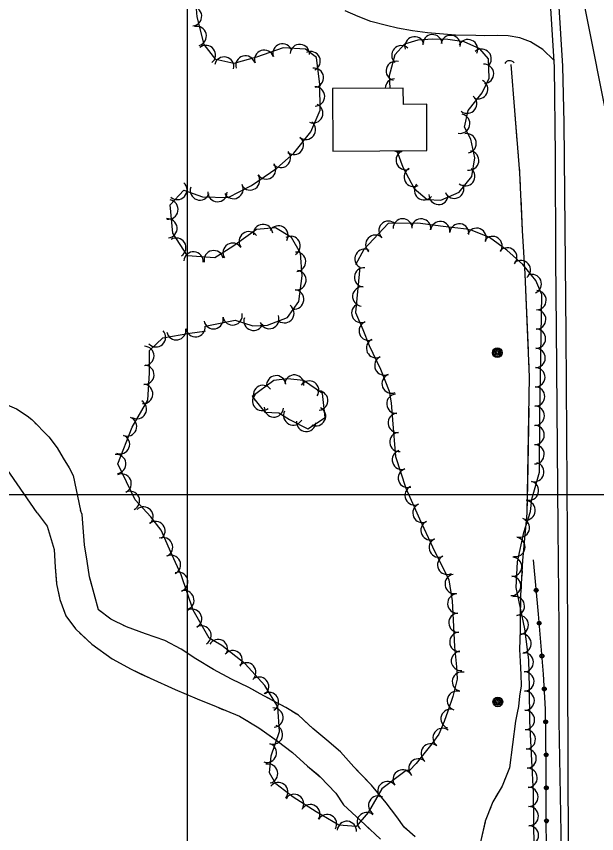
# Model space of a CAD drawing. Extents: x 353423 to 364002, y 127000 to 201942.
# Drawn here: x 362429 to 362669.8, y 146859.3 to 147198.4 of the extents above; entities that cross this region are included whole.
import ezdxf

# ---------------------------------------------------------------- set-up
doc = ezdxf.new("R2010")
doc.units = 0
for name, color, linetype in [('E_DTM_SlopeBottom', 7, 'Continuous'), ('E_DTM_SlopeTop', 7, 'Continuous'), ('E_FEN_Generic', 7, 'Continuous'), ('E_LAND_BrushLine', 7, 'Continuous'), ('E_LAND_TreeLine', 7, 'Continuous'), ('E_MISCPROP', 7, 'Continuous'), ('E_RDWY_Gravel', 7, 'Continuous'), ('E_STRUCT_WingWall', 7, 'Continuous'), ('E_WTR_FlowLine', 7, 'Continuous')]:
    doc.layers.add(name, color=color, linetype=linetype)

msp = doc.modelspace()

# ---------------------------------------------------------------- linework, layer by layer
at = {"layer": 'E_DTM_SlopeBottom'}
msp.add_arc((362633.75, 147177.53), 2.46, 41.4167, 147.6563, dxfattribs=at)
at = {"layer": 'E_DTM_SlopeTop'}
for points in [[(362661.3, 146383.54), (362660.92, 146451.77), (362660.48, 146515.53), (362659.73, 146597.59), (362659.39, 146658.01), (362659.36, 146707.66), (362658.96, 146748.17), (362658.68, 146804.94), (362658.16, 146852.06), (362657.86, 146926.47), (362657.77, 146982.62), (362657.16, 147066.65), (362656.29, 147154.17), (362655.76, 147177.68), (362654.14, 147204.61), (362651.99, 147229.59), (362647.24, 147269.07), (362640.06, 147312.85), (362633.51, 147347.54), (362625.38, 147387.6), (362616.26, 147427.96), (362610.3, 147451.99), (362599.25, 147490.9)], [(362649.46, 147221.73), (362652.17, 147177.44), (362652.59, 147140.7), (362652.71, 147097.85), (362652.97, 147068.86), (362653.66, 146986.1), (362654.12, 146944.59), (362654.17, 146906.11), (362655.63, 146820.98), (362655.87, 146771.84), (362656.53, 146729.97), (362656.52, 146674.77), (362656.6, 146628.82), (362657.1, 146578.79), (362657.52, 146525.15), (362658.12, 146477.24), (362658.23, 146421.33), (362658.85, 146369.5)]]:
    msp.add_lwpolyline(points, dxfattribs=at)
at = {"layer": 'E_FEN_Generic'}
for points in [[(362507.32, 147069.9), (362519.82, 147072.39), (362527.11, 147069.99), (362533.29, 147070.29), (362541.55, 147073.4), (362546.29, 147080.12), (362547.59, 147090.72), (362546.96, 147100.1), (362543.27, 147106.7), (362536.53, 147110.67), (362528.64, 147109.95), (362518.88, 147102.85), (362511.43, 147098.18), (362500.1, 147098.98), (362494.02, 147108.45), (362492.92, 147120.16), (362498.58, 147126.24), (362506.3, 147123.55), (362516.92, 147123.26), (362526.58, 147128.18), (362537.17, 147135.4), (362544.16, 147141.57), (362551.22, 147150.48), (362555.09, 147159.42), (362555.02, 147170.15), (362553.53, 147181.37), (362549.07, 147184.7), (362539.76, 147185.3), (362528.73, 147181.51), (362519.27, 147178.8), (362511.81, 147180.47), (362506.93, 147186.69), (362504.06, 147198.14), (362503.28, 147208.32)], [(362586.89, 147142.64), (362589.43, 147135.82), (362594.05, 147126.94), (362599.47, 147122.46), (362605.13, 147122.14), (362612.76, 147125.45), (362617.98, 147131.98), (362619.23, 147139.65), (362617.66, 147147.48), (362615.02, 147152.35), (362616.55, 147159.29), (362622.32, 147166.71), (362625.29, 147172.73), (362624.9, 147180.81), (362621.37, 147184.87), (362614.8, 147187.79), (362608.06, 147188.8), (362601.88, 147188.91), (362595.66, 147188.52), (362590.15, 147186.86), (362586.15, 147182.48), (362583.78, 147173.74), (362584, 147168.61)], [(362643.87, 146852.45), (362643.78, 146865.37), (362643.58, 146876.36), (362642.93, 146889.71), (362642.17, 146905.97), (362642, 146919.99), (362641.65, 146931.49), (362640.02, 146944.32), (362636.43, 146961.38), (362636.98, 146972.07), (362639.58, 146984.29), (362642.45, 146993.01), (362642.91, 146998.13), (362646.12, 147009.22), (362646.25, 147032.31), (362647.02, 147082.99), (362644.58, 147088.83), (362639.23, 147095.37), (362632.52, 147101.44), (362625.38, 147106.6), (362618.23, 147109.51), (362615.89, 147110.05), (362606.1, 147111.26), (362595.63, 147112.65), (362583.38, 147112.4), (362573.23, 147101.7), (362569.75, 147095.27)], [(362571.59, 147094.27), (362569.81, 147075.48), (362572.75, 147068.52), (362575.4, 147061.87), (362580.16, 147051.95), (362583.69, 147042.95), (362584.56, 147038.01), (362585.05, 147030.93), (362586.34, 147015.84), (362590.63, 147002.69), (362596.35, 146989.88), (362601.76, 146978.36), (362608.53, 146964.56), (362609.85, 146955.85), (362610.44, 146945.19), (362610.86, 146936.81), (362611.62, 146928.5), (362611.99, 146923.35), (362610.2, 146916.21), (362608.09, 146910.13), (362606.6, 146905.8), (362604.41, 146900.54), (362601.47, 146896.53), (362597.5, 146891.67), (362594.92, 146888.45), (362592.12, 146885.51), (362590.73, 146885.54), (362580.72, 146877.89), (362575.05, 146868.1), (362570, 146862.25), (362562.9, 146862.83), (362553.42, 146868.36), (362543.88, 146874.42), (362536.7, 146880.01), (362534.02, 146884.59), (362534.78, 146891.61), (362538.18, 146901.68), (362537.55, 146911.92), (362532.16, 146920.79), (362524.04, 146929.83), (362514.31, 146937.44), (362508.99, 146940.39), (362502.36, 146951.99), (362497.46, 146966.73), (362493.48, 146975.19), (362489.18, 146985.17), (362484.79, 146990.75), (362478.3, 146997.82), (362471.12, 147012.76), (362477.11, 147027.92), (362483.62, 147039.16), (362484.3, 147050.47), (362484.25, 147059.82), (362489.83, 147065.02), (362501.04, 147066.99), (362507.16, 147067.78), (362507.57, 147067.89)], [(362526.91, 147040.63), (362532.08, 147034.2), (362537.91, 147033.9), (362542.42, 147031.18), (362550.01, 147027.21), (362557.15, 147031.9), (362556.12, 147041.87), (362548.16, 147047.35), (362541.59, 147048), (362535.9, 147047.34), (362526.91, 147040.63)]]:
    msp.add_lwpolyline(points, dxfattribs=at)
for centre, radius, start, end in [((362501.93, 147198.39), 4.02, 274.3766, 94.3613), ((362503.88, 147190.22), 4.02, 284.1004, 104.0851), ((362594.28, 147185.92), 4.01, 16.8233, 196.808), ((362601.72, 147186.8), 4.01, 3.5794, 183.5641), ((362609.27, 147186.5), 4.01, 351.4794, 171.4641), ((362507.67, 147182.34), 4.02, 308.0944, 128.0791), ((362539.5, 147182.98), 4.02, 18.954, 198.9386), ((362546.65, 147182.75), 4.02, 356.3313, 176.316), ((362588.78, 147182.24), 4.01, 47.6236, 227.6082), ((362616.45, 147184.76), 4.01, 336.0444, 156.029), ((362531.89, 147180.37), 4.02, 18.954, 198.9386), ((362551.14, 147179.78), 4.02, 295.3201, 115.3048), ((362622.12, 147180.81), 4.01, 311.0073, 130.992), ((362515.27, 147177.54), 4.02, 347.3309, 167.3156), ((362524.1, 147177.99), 4.02, 16.0314, 196.0161), ((362586.49, 147175.74), 4.01, 74.7903, 254.775), ((362552.53, 147172.93), 4.02, 277.5943, 97.579), ((362623.1, 147174.53), 4.01, 272.7431, 92.7277), ((362586.1, 147168.47), 4.01, 92.4814, 178.1355), ((362552.95, 147165.18), 4.02, 270.3492, 90.3339), ((362620.71, 147168.18), 4.01, 243.7823, 63.7669), ((362616.12, 147162.15), 4.01, 232.1354, 52.12), ((362552.25, 147158.17), 4.02, 246.6144, 66.5991), ((362613.21, 147153.86), 4.01, 257.5514, 77.5361), ((362549.21, 147151.33), 4.02, 231.6044, 51.5891), ((362615.88, 147145.71), 4.01, 281.3598, 101.3445), ((362544.22, 147145.03), 4.02, 231.6044, 51.5891), ((362538.8, 147139.64), 4.02, 221.433, 41.4176), ((362587.89, 147146.14), 4.01, 241.1042, 286.9008), ((362590.58, 147138.73), 4.01, 110.3949, 290.3796), ((362616.93, 147138.59), 4.01, 260.7478, 80.7325), ((362532.67, 147134.88), 4.02, 214.309, 34.2937), ((362593.91, 147131.75), 4.01, 117.5508, 297.5354), ((362526.02, 147130.34), 4.02, 214.309, 34.2937), ((362615.31, 147132), 4.01, 231.3746, 51.3593), ((362495.83, 147126.37), 4.02, 227.0505, 47.0351), ((362519.13, 147126.75), 4.02, 206.9747, 26.9594), ((362598.23, 147126.21), 4.01, 140.4004, 320.3851), ((362610.73, 147126.85), 4.01, 203.4713, 23.456), ((362505.19, 147126.16), 4.02, 160.7771, 340.7618), ((362512.49, 147125.49), 4.02, 178.4761, 358.4608), ((362492.13, 147118.25), 4.02, 259.9374, 79.9221), ((362604.25, 147124.29), 4.01, 176.7231, 356.7077), ((362491.72, 147110.45), 4.02, 275.378, 95.3627), ((362531.4, 147108.09), 4.02, 5.2139, 185.1986), ((362537.79, 147107.49), 4.02, 329.4645, 149.4492), ((362583.46, 147109.45), 4, 46.5245, 226.5092), ((362589.33, 147110.43), 4, 1.1956, 181.1803), ((362596.99, 147110.36), 4, 352.4177, 172.4024), ((362604.91, 147109.3), 4, 352.4177, 172.4024), ((362612.86, 147108.32), 4, 353.0159, 173.0006), ((362525.46, 147105.04), 4.02, 36.0696, 216.0543), ((362620.02, 147106.52), 4, 337.8255, 157.8102), ((362495.4, 147102.4), 4.02, 302.7331, 122.7178), ((362542.86, 147103.12), 4.02, 299.2528, 119.2375), ((362577.96, 147103.65), 4, 46.5245, 226.5092), ((362626.64, 147103.11), 4, 324.1841, 144.1688), ((362510.93, 147097.22), 4.02, 11.5394, 191.524), ((362518.78, 147100.3), 4.02, 32.1063, 212.091), ((362573.49, 147097.79), 4, 61.588, 241.5727), ((362632.78, 147098.38), 4, 317.8788, 137.8635), ((362502.57, 147096.69), 4.02, 355.9698, 175.9545), ((362545.09, 147096.56), 4.02, 273.8019, 93.7865), ((362638.36, 147093.13), 4, 309.2894, 129.2741), ((362545.25, 147088.94), 4.02, 263.0504, 83.0351), ((362573.29, 147090.11), 3.99, 84.6082, 264.5929), ((362642.93, 147087.35), 4, 292.6755, 112.6602), ((362544.27, 147080.96), 4.02, 263.0504, 83.0351), ((362572.54, 147082.17), 3.99, 84.6082, 264.5929), ((362644.89, 147080.63), 4, 269.1429, 89.1276), ((362540.27, 147075.24), 4.02, 234.8256, 54.8102), ((362572.14, 147075.32), 3.99, 112.8568, 292.8414), ((362518.75, 147074.32), 4.02, 191.2594, 11.2441), ((362534, 147072.8), 4.02, 200.6503, 20.6349), ((362644.77, 147072.64), 4, 269.1429, 89.1276), ((362510.86, 147072.75), 4.02, 191.2594, 11.2441), ((362527.48, 147072.09), 4.02, 161.842, 341.8267), ((362575.23, 147067.93), 3.99, 111.7482, 291.7328), ((362486.98, 147065.22), 3.99, 223.0309, 43.0156), ((362495.4, 147068.12), 3.99, 189.9731, 9.9578), ((362503.37, 147069.39), 3.99, 187.2893, 7.274), ((362644.65, 147064.65), 4, 269.1429, 89.1276), ((362578.27, 147060.72), 3.99, 115.6381, 295.6228), ((362482.18, 147057.52), 3.99, 270.3201, 90.3048), ((362644.53, 147056.66), 4, 269.1429, 89.1276), ((362581.71, 147053.53), 3.99, 115.6381, 295.6228), ((362482.17, 147049.69), 3.99, 266.5307, 86.5154), ((362644.41, 147048.67), 4, 269.1429, 89.1276), ((362536.87, 147045.35), 3.99, 6.676, 186.6607), ((362544.35, 147045.63), 3.99, 354.291, 174.2757), ((362550.56, 147043.17), 3.99, 325.4701, 145.4548), ((362584.74, 147045.99), 3.99, 111.4241, 291.4088), ((362481.68, 147041.73), 3.99, 266.5307, 86.5154), ((362531.35, 147041.34), 3.99, 36.704, 216.6886), ((362644.29, 147040.68), 4, 269.1429, 89.1276), ((362531.03, 147038.83), 3.99, 128.8052, 308.7898), ((362554.32, 147039.01), 3.99, 275.9191, 95.9038), ((362586.68, 147037.65), 3.99, 93.9559, 273.9406), ((362479.05, 147035.43), 3.99, 239.9345, 59.9191), ((362535.88, 147036.1), 3.99, 177.0923, 357.077), ((362543.89, 147032.77), 3.99, 152.3961, 332.3808), ((362553.42, 147032.49), 3.99, 242.6461, 62.6308), ((362587.25, 147029.73), 3.99, 94.891, 274.8757), ((362644.17, 147032.69), 4, 269.1429, 89.1276), ((362474.98, 147028.22), 3.99, 248.462, 68.4467), ((362549.31, 147030.11), 3.99, 175.3497, 355.3344), ((362644.12, 147024.69), 4, 269.6751, 89.6598), ((362472.06, 147020.81), 3.99, 248.462, 68.4467), ((362587.93, 147021.79), 3.99, 94.891, 274.8757), ((362644.07, 147016.69), 4, 269.6751, 89.6598), ((362470.5, 147012.7), 3.99, 276.5301, 96.5148), ((362589, 147014.42), 3.99, 108.0823, 288.067), ((362643.96, 147009.29), 4, 253.8816, 73.8663), ((362591.47, 147006.84), 3.99, 108.0823, 288.067), ((362472.75, 147004.54), 3.99, 295.6591, 115.6438), ((362594.28, 146999.63), 3.99, 114.0589, 294.0436), ((362641.74, 147001.62), 4, 253.8816, 73.8663), ((362476.2, 146997.36), 3.99, 295.6591, 115.6438), ((362640.38, 146993.38), 4, 264.8052, 84.7898), ((362481.82, 146990.9), 3.99, 312.5845, 132.5691), ((362597.53, 146992.35), 3.99, 114.0589, 294.0436), ((362638.01, 146986.24), 4, 251.7859, 71.7706), ((362486.77, 146984.86), 3.99, 308.1857, 128.1704), ((362600.87, 146985.16), 3.99, 115.1606, 295.1453), ((362489.93, 146978.17), 3.99, 293.3392, 113.3239), ((362604.27, 146977.98), 3.99, 116.1544, 296.1391), ((362636.15, 146978.25), 4, 258.0016, 77.9863), ((362493.22, 146970.84), 3.99, 295.1788, 115.1635), ((362607.78, 146970.83), 3.99, 116.1544, 296.1391), ((362634.78, 146970.06), 4, 267.079, 87.0637), ((362496.25, 146963.75), 3.99, 288.4134, 108.3981), ((362610.9, 146962.88), 3.99, 98.567, 278.5517), ((362634.37, 146962.08), 4, 267.079, 87.0637), ((362498.77, 146956.18), 3.99, 288.4134, 108.3981), ((362611.99, 146954.79), 3.99, 93.1827, 273.1674), ((362635.91, 146953.71), 4, 281.8995, 101.8842), ((362501.97, 146948.47), 3.99, 299.7377, 119.7223), ((362612.43, 146946.83), 3.99, 93.1827, 273.1674), ((362637.55, 146945.89), 4, 281.8995, 101.8842), ((362505.92, 146941.55), 3.99, 299.7377, 119.7223), ((362612.84, 146938.86), 3.99, 92.883, 272.8677), ((362638.7, 146938.16), 4, 277.2591, 97.2438), ((362512.74, 146935.93), 3.99, 331.0226, 151.0073), ((362518.8, 146931.28), 3.99, 321.9924, 141.9771), ((362613.48, 146931), 3.99, 95.2282, 275.2129), ((362639.59, 146930.42), 4, 271.7505, 91.7351), ((362524.46, 146926.25), 3.99, 311.9213, 131.9059), ((362613.9, 146922.37), 3.99, 75.9393, 255.924), ((362639.84, 146922.44), 4, 271.7505, 91.7351), ((362529.78, 146920.31), 3.99, 311.9213, 131.9059), ((362611.81, 146914.49), 3.99, 70.8627, 250.8474), ((362639.98, 146914.49), 4, 270.7064, 90.6911), ((362533.87, 146913.95), 3.99, 301.2724, 121.2571), ((362535.73, 146907.47), 3.99, 273.5192, 93.5038), ((362609.2, 146906.97), 3.99, 70.9837, 250.9684), ((362640.08, 146906.5), 4, 270.7064, 90.6911), ((362535.55, 146900.41), 3.99, 251.4006, 71.3853), ((362605.9, 146899.05), 3.99, 53.7699, 233.7546), ((362640.43, 146898.44), 4, 272.6779, 92.6625), ((362533, 146892.86), 3.99, 251.4006, 71.3853), ((362600.98, 146892.64), 3.99, 50.7035, 230.6882), ((362640.8, 146890.46), 4, 272.6779, 92.6625), ((362533.51, 146884.22), 3.99, 283.1426, 103.1273), ((362595.82, 146886.36), 3.99, 46.3664, 226.351), ((362589.29, 146881.81), 3.99, 37.3822, 217.3669), ((362641.19, 146882.47), 4, 272.7992, 92.7839), ((362582.95, 146876.97), 3.99, 37.3822, 217.3669), ((362537.75, 146876.55), 3.99, 322.1089, 142.0936), ((362641.52, 146874.56), 4, 271.0027, 90.9874), ((362544.3, 146871.68), 3.99, 327.5913, 147.576), ((362579.14, 146871), 3.99, 59.9386, 239.9233), ((362551.03, 146867.41), 3.99, 327.5913, 147.576), ((362557.96, 146863.3), 3.99, 329.7396, 149.7243), ((362574.4, 146864.15), 3.99, 49.1722, 229.1568), ((362641.66, 146866.57), 4, 271.0027, 90.9874), ((362566.18, 146860.47), 3.99, 355.3776, 175.3623), ((362641.73, 146858.6), 4, 270.4378, 90.4224)]:
    msp.add_arc(centre, radius, start, end, dxfattribs=at)
at = {"layer": 'E_LAND_BrushLine'}
for centre, radius in [((362628.61, 147058.85), 2.02), ((362628.6, 147058.84), 1.52), ((362628.64, 147058.85), 1.01), ((362628.63, 147058.85), 0.502), ((362628.83, 146913.98), 2.02), ((362628.82, 146913.98), 1.52), ((362628.85, 146913.98), 1.01), ((362628.84, 146913.99), 0.502)]:
    msp.add_circle(centre, radius, dxfattribs=at)
at = {"layer": 'E_LAND_TreeLine'}
for p, q in [((362500, 147000), (362500, 149500)), ((362500, 145000), (362500, 148000)), ((358000, 147000), (363000, 147000)), ((359000, 147000), (363000, 147000))]:
    msp.add_line(p, q, dxfattribs=at)
at = {"layer": 'E_MISCPROP'}
for points in [[(362652, 147180.26), (362647.46, 147184.58), (362642.38, 147187.75), (362637.98, 147189.48), (362633.11, 147190.3), (362628.75, 147190.37), (362623.24, 147190.36), (362619.64, 147190.5), (362611.25, 147190.6), (362604.69, 147191.1), (362599.59, 147191.49), (362593.47, 147192.36), (362587.14, 147193.49), (362582.67, 147194.54), (362576.08, 147196.28), (362570.81, 147198.32), (362565.43, 147200.61)], [(362645.28, 146699.41), (362646.93, 146718.6), (362648.09, 146740.02), (362648.53, 146759), (362648.9, 146785.71), (362649.09, 146831.17), (362648.94, 146887.62), (362648.59, 146910.95), (362647.76, 146925.49), (362645.64, 146950.4), (362643.58, 146972.92)], [(362645.28, 146699.41), (362646.93, 146718.6), (362648.09, 146740.02), (362648.53, 146759), (362648.9, 146785.71), (362649.09, 146831.17), (362648.94, 146887.62), (362648.59, 146910.95), (362647.76, 146925.49), (362645.64, 146950.4), (362643.58, 146972.92)]]:
    msp.add_lwpolyline(points, dxfattribs=at)
for centre, radius in [((362644.73, 146960.29), 0.797), ((362644.73, 146960.29), 0.402), ((362645.96, 146946.65), 0.797), ((362645.96, 146946.65), 0.402), ((362647.12, 146933.01), 0.797), ((362647.12, 146933.01), 0.402), ((362648.11, 146919.35), 0.797), ((362648.11, 146919.35), 0.402), ((362648.67, 146905.68), 0.797), ((362648.67, 146905.68), 0.402), ((362648.87, 146891.99), 0.797), ((362648.87, 146891.99), 0.402), ((362648.96, 146878.3), 0.797), ((362648.96, 146878.3), 0.402), ((362649, 146864.6), 0.797), ((362649, 146864.6), 0.402)]:
    msp.add_circle(centre, radius, dxfattribs=at)
at = {"layer": 'E_RDWY_Gravel'}
msp.add_lwpolyline([(362964.83, 145696.34), (362614.4, 147456.22)], dxfattribs=at)
at = {"layer": 'E_STRUCT_WingWall'}
for points in [[(362634.17, 147178.4), (362635.68, 147159.26), (362637.85, 147133.51), (362638.95, 147109.6), (362640.05, 147091.57), (362641.87, 147048.8), (362640.93, 146992.23), (362639.11, 146972.67), (362638.26, 146958.15), (362638.15, 146950.27), (362638.07, 146943.84), (362637.87, 146935.69), (362638.1, 146930.74), (362638.37, 146925.34), (362638.47, 146920.63), (362637.87, 146916.34), (362637.4, 146912.06), (362636.83, 146909.48), (362636.13, 146905.97), (362633.64, 146886.59), (362630.62, 146879), (362626.73, 146872.5), (362623.59, 146864.56), (362621.81, 146856.51)], [(362634.17, 147178.4), (362635.68, 147159.26), (362636.72, 147146.89)], [(362637.09, 147142.54), (362637.27, 147140.37)], [(362637.64, 147136.02), (362637.82, 147133.85)], [(362638.03, 147129.49), (362638.13, 147127.31)], [(362638.34, 147122.96), (362638.95, 147109.6), (362640.05, 147091.57), (362640.05, 147091.38)], [(362640.05, 147091.38), (362641.4, 147059.79)], [(362641.59, 147055.43), (362641.68, 147053.25)], [(362641.87, 147048.9), (362641.87, 147048.8), (362641.84, 147046.71)], [(362641.76, 147042.36), (362641.73, 147040.17)], [(362421.83, 147038.55), (362429.07, 147035.61), (362433.55, 147032.6), (362435.45, 147031.1), (362442.48, 147023.93), (362446.02, 147019.41), (362448.46, 147015.04), (362450.92, 147011.04), (362452.58, 147007.91), (362455.61, 146993.41)], [(362431.95, 147033.67), (362433.55, 147032.6), (362433.66, 147032.52)], [(362641.65, 147035.81), (362641.13, 147004.2)], [(362436.74, 147029.79), (362438.18, 147028.32)], [(362441.07, 147025.37), (362442.48, 147023.93), (362442.51, 147023.9)], [(362445.04, 147020.65), (362446.02, 147019.41), (362448.46, 147015.04), (362450.92, 147011.04), (362452.58, 147007.91), (362455.61, 146993.41)], [(362437.62, 146992.46), (362423.88, 147012.46), (362420.56, 147015.04)], [(362437.62, 146992.46), (362423.88, 147012.46)], [(362641.13, 147004.2), (362640.93, 146992.23), (362639.11, 146972.67), (362639.11, 146972.67)], [(362594.57, 146857.94), (362589.9, 146861.96), (362586.97, 146866.26), (362582.49, 146872.12), (362576.4, 146879.4), (362569.1, 146887.04), (362563.52, 146893.24), (362557.9, 146898.05), (362552.12, 146902.99), (362546.05, 146908.46), (362540.91, 146911.67), (362535.65, 146914.48), (362530.18, 146917.36), (362525.49, 146919.88), (362518.34, 146923.46), (362510.88, 146927.36), (362503.51, 146931.78), (362497.47, 146935.87), (362490.6, 146939.44), (362482.61, 146942.18), (362474.67, 146945.07), (362468.23, 146948.3), (362463.12, 146952.15), (362461.36, 146958.85), (362459.35, 146965.92), (362458.36, 146972.31), (362457.26, 146979.08), (362456.8, 146986.36), (362456.27, 146991.67), (362455.61, 146993.41)], [(362460.19, 146962.95), (362459.35, 146965.92), (362458.36, 146972.31), (362457.26, 146979.08), (362456.8, 146986.36), (362456.27, 146991.67), (362455.61, 146993.41)], [(362437.62, 146992.46), (362441.81, 146986.88), (362444.7, 146977.18), (362445.1, 146969.88), (362445.69, 146963.01), (362447.1, 146956.46), (362449.61, 146949.67), (362453.54, 146944.24), (362460.32, 146937.89), (362468.72, 146931.88), (362476.63, 146927.55), (362484.52, 146923.78), (362494.87, 146919.18), (362504.1, 146915.22), (362511.92, 146912.04), (362521.58, 146908.03), (362529.64, 146903.23), (362537.23, 146897.85), (362543.61, 146893.02), (362549.9, 146887.33), (362555.16, 146882.92), (362561.67, 146876.05), (362564.72, 146871.32), (362573.59, 146863.14), (362580.17, 146856.97)], [(362437.62, 146992.46), (362441.81, 146986.88), (362444.7, 146977.18), (362445.1, 146969.88), (362445.66, 146963.42)], [(362638.86, 146968.31), (362638.73, 146966.14)], [(362446.5, 146959.24), (362446.95, 146957.16)], [(362461.9, 146956.79), (362461.36, 146958.85), (362461.36, 146958.85)], [(362638.48, 146961.78), (362638.35, 146959.61)], [(362448.33, 146953.14), (362449.07, 146951.14)], [(362464.39, 146951.19), (362463.12, 146952.15), (362462.98, 146952.67)], [(362638.22, 146955.25), (362638.19, 146953.07)], [(362638.13, 146948.71), (362638.07, 146943.84), (362637.87, 146935.69), (362638.1, 146930.74), (362638.37, 146925.34), (362638.47, 146920.63), (362637.99, 146917.17)], [(362451.19, 146947.48), (362452.44, 146945.75)], [(362469.65, 146947.59), (362468.23, 146948.3), (362467.8, 146948.63)], [(362501.53, 146933.12), (362497.47, 146935.87), (362490.6, 146939.44), (362482.61, 146942.18), (362474.67, 146945.07), (362473.46, 146945.68)], [(362455.28, 146942.6), (362460.32, 146937.89), (362468.72, 146931.88), (362476.63, 146927.55), (362480.83, 146925.54)], [(362528.58, 146918.23), (362525.49, 146919.88), (362518.34, 146923.46), (362510.88, 146927.36), (362503.51, 146931.78), (362501.53, 146933.12)], [(362480.83, 146925.54), (362484.52, 146923.78), (362494.87, 146919.18), (362504.1, 146915.22), (362509.14, 146913.17)], [(362534.23, 146915.23), (362532.34, 146916.23)], [(362637.99, 146917.17), (362637.87, 146916.34), (362637.4, 146912.06), (362636.83, 146909.48), (362636.13, 146905.97), (362633.64, 146886.59), (362633.41, 146886)], [(362513.08, 146911.55), (362515.05, 146910.74)], [(362539.87, 146912.22), (362537.99, 146913.23)], [(362518.99, 146909.11), (362520.96, 146908.29)], [(362545.33, 146908.91), (362543.52, 146910.04)], [(362524.66, 146906.2), (362526.49, 146905.11)], [(362571.04, 146885.01), (362569.1, 146887.04), (362563.52, 146893.24), (362557.9, 146898.05), (362552.12, 146902.99), (362548.59, 146906.17)], [(362530.13, 146902.88), (362537.23, 146897.85), (362543.61, 146893.02), (362549.9, 146887.33), (362554.28, 146883.66)], [(362590.71, 146861.26), (362589.9, 146861.96), (362586.97, 146866.26), (362582.49, 146872.12), (362576.4, 146879.4), (362571.04, 146885.01)], [(362554.28, 146883.66), (362555.16, 146882.92), (362561.67, 146876.05), (362564.72, 146871.32), (362573.59, 146863.14), (362575.48, 146861.37)], [(362631.79, 146881.94), (362630.98, 146879.92)], [(362628.89, 146876.11), (362627.77, 146874.23)], [(362625.87, 146870.33), (362625.07, 146868.3)], [(362623.52, 146864.24), (362621.81, 146856.51), (362621.81, 146850.43), (362622.05, 146845.27), (362621.65, 146832.83)]]:
    msp.add_lwpolyline(points, dxfattribs=at)
at = {"layer": 'E_WTR_FlowLine'}
msp.add_lwpolyline([(362560.34, 147142.49), (362599.43, 147142.71), (362599.33, 147161.92), (362589.62, 147161.86), (362589.58, 147168.64), (362560.2, 147168.48)], close=True, dxfattribs=at)

doc.saveas('drawing.dxf')
